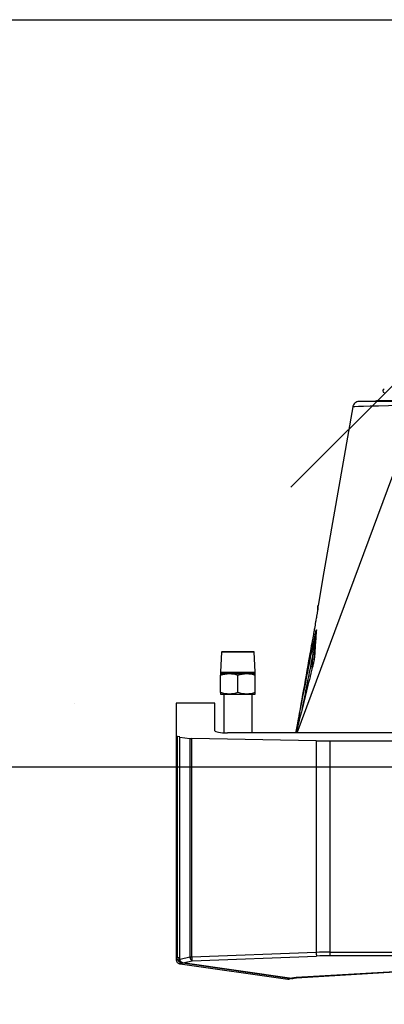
# Model space of a CAD drawing. Header units: millimetres. Extents: x -604189 to 881711, y -381903 to -7297.
# Tile 1000 of 1056: x -542281 to -541997, y -160637 to -159870. Entities that reach past the tile are written whole.
import ezdxf

# ---------------------------------------------------------------- set-up
doc = ezdxf.new("R2010")
doc.units = ezdxf.units.MM
doc.header["$LTSCALE"] = 100
doc.linetypes.add('ACAD_ISO04W100', pattern=[30.5, 24, -3, 0.5, -3])
doc.layers.get('Defpoints').update_dxf_attribs({"color": 30})
doc.layers.add('2', color=2, linetype='Continuous', lineweight=25)
doc.layers.add('strop osie', color=80, linetype='ACAD_ISO04W100', lineweight=5)
doc.layers.add('Flowair', color=1, linetype='Continuous')
doc.layers.add('OPIS', color=7, linetype='Continuous')
doc.styles.get("Standard").update_dxf_attribs({"font": 'romans.shx', "width": 0.5})
doc.dimstyles.new('1 50', dxfattribs={"dimtxt": 150, "dimasz": 80, "dimexe": 1, "dimexo": 1, "dimgap": 20, "dimtad": 1, "dimdec": 0, "dimlfac": 0.1, "dimtxsty": 'Standard', "dimblk": 'ARCHTICK', "dimcen": 200, "dimclrd": 2, "dimadec": 1, "dimazin": 0, "dimtfac": 1, "dimtdec": 0, "dimtmove": 0, "dimatfit": 3, "dimldrblk": 'ARCHTICK', "dimfxl": 120, "dimfxlon": 1, "dimtfill": 1, "dimarcsym": 0})

# ---------------------------------------------------------------- blocks, each defined once
blk = doc.blocks.new('_ArchTick')
at = {"layer": 'strop osie', "color": 0, "const_width": 0.15}
blk.add_lwpolyline([(-0.5, -0.5), (0.5, 0.5)], dxfattribs=at)
blk = doc.blocks.new('*D3270')
at = {"layer": 'Defpoints', "color": 0, "linetype": 'ByBlock', "lineweight": 5, "transparency": 16777216}
for p in [(-536398.94, -160500.31), (-535687.5, -160500.31), (-551668.94, -168350.3)]:
    blk.add_point(p, dxfattribs=at)
at = {"layer": 'OPIS', "color": 0, "linetype": 'Continuous', "lineweight": -2, "transparency": 16777216}
for p, q in [((-535747.5, -160500.31), (-535686.5, -160500.31)), ((-535747.5, -168350.3), (-535686.5, -168350.3))]:
    blk.add_line(p, q, dxfattribs=at)
at = {"layer": 'OPIS', "color": 2, "lineweight": -2, "transparency": 16777216}
blk.add_line((-535687.5, -168350.3), (-535687.5, -160500.31), dxfattribs=at)
at = {"layer": 'OPIS', "color": 2, "linetype": 'ByBlock', "lineweight": -2, "transparency": 16777216, "xscale": 80, "yscale": 80, "zscale": 80}
for p, rotation in [((-535687.5, -160500.31), 90), ((-535687.5, -168350.3), 270)]:
    blk.add_blockref('_ArchTick', p, dxfattribs=dict(at, rotation=rotation))
at = {"layer": 'OPIS', "color": 0, "linetype": 'ByBlock', "lineweight": 13, "transparency": 16777216, "insert": (-535782.5, -164425.31), "char_height": 150, "attachment_point": 5, "rotation": 90, "bg_fill": 3, "box_fill_scale": 1.1, "bg_fill_color": 256, "bg_fill_true_color": 13158600, "bg_fill_transparency": 0}
blk.add_mtext('785', dxfattribs=at)
blk = doc.blocks.new('*D3281')
at = {"layer": 'Defpoints', "color": 0, "linetype": 'ByBlock', "lineweight": 5, "transparency": 16777216}
for p in [(-552118.94, -159745.28), (-535687.5, -164715.31), (-535410.16, -164715.31)]:
    blk.add_point(p, dxfattribs=at)
at = {"layer": 'OPIS', "color": 0, "linetype": 'Continuous', "lineweight": -2, "transparency": 16777216}
for p, q in [((-535470.16, -159745.28), (-535409.16, -159745.28)), ((-535470.16, -164715.31), (-535409.16, -164715.31))]:
    blk.add_line(p, q, dxfattribs=at)
at = {"layer": 'OPIS', "color": 2, "lineweight": -2, "transparency": 16777216}
blk.add_line((-535410.16, -159745.28), (-535410.16, -164715.31), dxfattribs=at)
at = {"layer": 'OPIS', "color": 2, "linetype": 'ByBlock', "lineweight": -2, "transparency": 16777216, "xscale": 80, "yscale": 80, "zscale": 80}
for p, rotation in [((-535410.16, -159745.28), 90), ((-535410.16, -164715.31), 270)]:
    blk.add_blockref('_ArchTick', p, dxfattribs=dict(at, rotation=rotation))
at = {"layer": 'OPIS', "color": 0, "linetype": 'ByBlock', "lineweight": 13, "transparency": 16777216, "insert": (-535505.16, -162230.3), "char_height": 150, "attachment_point": 5, "rotation": 90, "bg_fill": 3, "box_fill_scale": 1.1, "bg_fill_color": 256, "bg_fill_true_color": 13158600, "bg_fill_transparency": 0}
blk.add_mtext('497', dxfattribs=at)
blk = doc.blocks.new('*D3283')
at = {"layer": 'Defpoints', "color": 0, "linetype": 'ByBlock', "lineweight": 5, "transparency": 16777216}
for p in [(-549860.21, -159420.3), (-548544.07, -179490.3), (-536848.94, -179490.3)]:
    blk.add_point(p, dxfattribs=at)
at = {"layer": 'OPIS', "color": 0, "linetype": 'Continuous', "lineweight": -2, "transparency": 16777216}
for p, q in [((-548604.07, -159420.3), (-548543.07, -159420.3)), ((-548484.07, -179490.3), (-548545.07, -179490.3))]:
    blk.add_line(p, q, dxfattribs=at)
at = {"layer": 'OPIS', "color": 2, "lineweight": -2, "transparency": 16777216}
blk.add_line((-548544.07, -159420.3), (-548544.07, -179490.3), dxfattribs=at)
at = {"layer": 'OPIS', "color": 2, "linetype": 'ByBlock', "lineweight": -2, "transparency": 16777216, "xscale": 80, "yscale": 80, "zscale": 80}
for p, rotation in [((-548544.07, -159420.3), 90), ((-548544.07, -179490.3), 270)]:
    blk.add_blockref('_ArchTick', p, dxfattribs=dict(at, rotation=rotation))
at = {"layer": 'OPIS', "color": 0, "linetype": 'ByBlock', "lineweight": 13, "transparency": 16777216, "insert": (-548639.07, -169455.3), "char_height": 150, "attachment_point": 5, "rotation": 90, "bg_fill": 3, "box_fill_scale": 1.1, "bg_fill_color": 256, "bg_fill_true_color": 13158600, "bg_fill_transparency": 0}
blk.add_mtext('2007', dxfattribs=at)
blk = doc.blocks.new('*D3315')
at = {"layer": 'Defpoints', "color": 0, "linetype": 'ByBlock', "lineweight": 5, "transparency": 16777216}
for p in [(-551668.94, -159870.3), (-536848.94, -159870.3), (-536848.94, -160452.01)]:
    blk.add_point(p, dxfattribs=at)
at = {"layer": 'OPIS', "color": 0, "linetype": 'Continuous', "lineweight": -2, "transparency": 16777216}
for p, q in [((-551668.94, -160392.01), (-551668.94, -160453.01)), ((-536848.94, -160392.01), (-536848.94, -160453.01))]:
    blk.add_line(p, q, dxfattribs=at)
at = {"layer": 'OPIS', "color": 2, "lineweight": -2, "transparency": 16777216}
blk.add_line((-551668.94, -160452.01), (-536848.94, -160452.01), dxfattribs=at)
at = {"layer": 'OPIS', "color": 2, "linetype": 'ByBlock', "lineweight": -2, "transparency": 16777216, "xscale": 80, "yscale": 80, "zscale": 80, "rotation": 180}
blk.add_blockref('_ArchTick', (-551668.94, -160452.01), dxfattribs=at)
at = {"layer": 'OPIS', "color": 2, "linetype": 'ByBlock', "lineweight": -2, "transparency": 16777216, "xscale": 80, "yscale": 80, "zscale": 80}
blk.add_blockref('_ArchTick', (-536848.94, -160452.01), dxfattribs=at)
at = {"layer": 'OPIS', "color": 0, "linetype": 'ByBlock', "lineweight": 13, "transparency": 16777216, "insert": (-544258.94, -160357.01), "char_height": 150, "attachment_point": 5, "bg_fill": 3, "box_fill_scale": 1.1, "bg_fill_color": 256, "bg_fill_true_color": 13158600, "bg_fill_transparency": 0}
blk.add_mtext('1482', dxfattribs=at)
blk = doc.blocks.new('*D3323')
at = {"layer": 'Defpoints', "color": 0, "linetype": 'ByBlock', "lineweight": 5, "transparency": 16777216}
for p in [(-551668.94, -157200.01), (-551668.94, -159870.3), (-536848.94, -159870.3)]:
    blk.add_point(p, dxfattribs=at)
at = {"layer": 'OPIS', "color": 0, "linetype": 'Continuous', "lineweight": -2, "transparency": 16777216}
for p, q in [((-551668.94, -157260.01), (-551668.94, -157199.01)), ((-536848.94, -157260.01), (-536848.94, -157199.01))]:
    blk.add_line(p, q, dxfattribs=at)
at = {"layer": 'OPIS', "color": 2, "lineweight": -2, "transparency": 16777216}
blk.add_line((-536848.94, -157200.01), (-551668.94, -157200.01), dxfattribs=at)
at = {"layer": 'OPIS', "color": 2, "linetype": 'ByBlock', "lineweight": -2, "transparency": 16777216, "xscale": 80, "yscale": 80, "zscale": 80, "rotation": 180}
blk.add_blockref('_ArchTick', (-551668.94, -157200.01), dxfattribs=at)
at = {"layer": 'OPIS', "color": 2, "linetype": 'ByBlock', "lineweight": -2, "transparency": 16777216, "xscale": 80, "yscale": 80, "zscale": 80}
blk.add_blockref('_ArchTick', (-536848.94, -157200.01), dxfattribs=at)
at = {"layer": 'OPIS', "color": 0, "linetype": 'ByBlock', "lineweight": 9, "transparency": 16777216, "insert": (-544258.94, -157105.01), "char_height": 150, "attachment_point": 5, "bg_fill": 3, "box_fill_scale": 1.1, "bg_fill_color": 256, "bg_fill_true_color": 13158600, "bg_fill_transparency": 0}
blk.add_mtext('1482', dxfattribs=at)
blk = doc.blocks.new('LEO XL 03.2018')
at = {"layer": 'Flowair'}
for p, q in [((11652.49, -6893.41), (11652.49, -6598.41)), ((11734.75, -6893.41), (11734.75, -6598.41)), ((11736.17, -6598.41), (11736.17, -6893.41)), ((11649.37, -6788.91), (11649.37, -6933.31)), ((11520.15, -6849.52), (11520.15, -6875.36)), ((11649.37, -6906.23), (11530.28, -6862.07)), ((11742.39, -6868.29), (11744.67, -6906.61)), ((11744.75, -6906.52), (11742.47, -6868.2)), ((11734.75, -6893.41), (11652.49, -6893.41)), ((11736.17, -6893.41), (11734.75, -6893.41)), ((11599.84, -6898.14), (11599.94, -6898.15)), ((11624.32, -6900.44), (11617.87, -6899.99)), ((11652.45, -6898.88), (11651.57, -6947.31)), ((11652.45, -6898.88), (11734.85, -6898.88)), ((11734.85, -6898.88), (11736.65, -6947.31)), ((11738.07, -6947.15), (11736.27, -6898.72)), ((11744.94, -6908.37), (11738.93, -6950.7)), ((11738.95, -6950.77), (11744.96, -6908.44)), ((11739.3, -6951.77), (11745.25, -6909.87)), ((11625.77, -6922.56), (11617.77, -6922.96)), ((11625.79, -6922.56), (11617.79, -6922.96)), ((11617.79, -6935.66), (11617.79, -6922.96)), ((11625.79, -6922.56), (11625.77, -6922.56)), ((11625.77, -6922.56), (11625.77, -6922.56)), ((11626.29, -6922.56), (11625.79, -6922.56)), ((11625.79, -6936.06), (11625.79, -6922.56)), ((11626.29, -6925.94), (11626.29, -6922.56)), ((11633.69, -6922.56), (11626.89, -6922.56)), ((11634.29, -6925.94), (11634.29, -6922.56)), ((11626.29, -6932.69), (11626.29, -6925.94)), ((11649.37, -6923.81), (11634.29, -6923.81)), ((11634.29, -6932.69), (11634.29, -6925.94)), ((11633.69, -6929.31), (11626.89, -6929.31)), ((11626.29, -6936.06), (11626.29, -6932.69)), ((11634.29, -6936.06), (11634.29, -6932.69)), ((11617.77, -6935.66), (11625.77, -6936.06)), ((11617.79, -6935.66), (11625.79, -6936.06)), ((11625.77, -6936.06), (11625.79, -6936.06)), ((11625.77, -6936.06), (11625.77, -6936.06)), ((11625.79, -6936.06), (11626.29, -6936.06)), ((11633.69, -6936.06), (11626.89, -6936.06)), ((11634.29, -6934.81), (11649.33, -6934.81)), ((11637.78, -6938.31), (11637.78, -6953.22)), ((11648.55, -6938.31), (11637.78, -6938.31)), ((11651.08, -6951.9), (11651.53, -6948.01)), ((11651.53, -6948.01), (11736.65, -6948.01)), ((11736.65, -6947.31), (11651.57, -6947.31)), ((11736.65, -6947.31), (11736.65, -6948.01)), ((11736.65, -6948.01), (11737.56, -6951.85)), ((11738.92, -6950.73), (11738.07, -6947.15)), ((11637.85, -6953.31), (11650.66, -6953.31)), ((11650.66, -6953.31), (11736.88, -6953.31)), ((11650.96, -6951.99), (11650.74, -6952.77)), ((11736.88, -6952.77), (11650.74, -6952.77)), ((11651.01, -6952.11), (11736.88, -6952.11)), ((11736.88, -6951.9), (11651.08, -6951.9)), ((11736.88, -6952.11), (11736.88, -6951.9)), ((11736.88, -6952.77), (11736.88, -6952.11)), ((11736.88, -6952.77), (11736.88, -6953.31)), ((11737.56, -6951.85), (11737.55, -6951.86)), ((11737.59, -6952.07), (11737.6, -6952.07)), ((11737.74, -6952.56), (11737.7, -6952.56)), ((11737.73, -6953.31), (11737.78, -6953.31)), ((11738.73, -6951.5), (11738.64, -6951.49)), ((11738.73, -6951.5), (11738.7, -6951.74)), ((11738.75, -6951.35), (11738.73, -6951.5)), ((11738.93, -6950.7), (11738.92, -6950.73)), ((11738.94, -6950.8), (11738.95, -6950.77)), ((11739.26, -6952.02), (11739.3, -6951.77))]:
    blk.add_line(p, q, dxfattribs=at)
at = {"layer": 'Flowair', "flags": 128}
for points in [[(11521.82, -6860.91), (11521.87, -6863.23), (11521.96, -6867.18), (11522.04, -6870.74), (11522.14, -6874.57), (11522.22, -6877.8), (11522.3, -6880.42), (11522.35, -6882.42), (11522.39, -6883.77), (11522.41, -6884.39), (11522.42, -6884.6), (11522.42, -6884.6), (11522.42, -6884.6)], [(11520.15, -6875.36), (11520.22, -6875.74), (11520.31, -6875.91)], [(11522.42, -6884.6), (11586.64, -6895.83), (11599.84, -6898.14)], [(11744.67, -6906.61), (11744.74, -6906.54), (11744.75, -6906.52)], [(11744.79, -6909.61), (11744.9, -6909.64), (11745, -6909.66), (11745.09, -6909.7), (11745.16, -6909.74), (11745.21, -6909.78), (11745.24, -6909.83), (11745.25, -6909.87)], [(11744.96, -6908.44), (11744.96, -6908.42), (11744.94, -6908.37)], [(11617.77, -6922.96), (11617.77, -6923.05), (11617.77, -6923.32), (11617.77, -6923.77), (11617.77, -6924.37), (11617.77, -6925.11), (11617.77, -6925.98), (11617.77, -6926.94), (11617.77, -6927.97), (11617.77, -6929.04), (11617.77, -6930.12), (11617.77, -6931.17), (11617.77, -6932.17), (11617.77, -6933.09), (11617.77, -6933.9), (11617.77, -6934.57), (11617.77, -6935.1), (11617.77, -6935.46), (11617.77, -6935.64), (11617.77, -6935.64), (11617.77, -6935.46), (11617.77, -6935.1), (11617.77, -6934.57), (11617.77, -6933.9), (11617.77, -6933.09), (11617.77, -6932.17), (11617.77, -6931.17), (11617.77, -6930.12), (11617.77, -6929.04), (11617.77, -6927.97), (11617.77, -6926.94), (11617.77, -6925.98), (11617.77, -6925.11), (11617.77, -6924.37), (11617.77, -6923.77), (11617.77, -6923.32), (11617.77, -6923.05), (11617.77, -6922.96)], [(11617.77, -6934.31), (11617.77, -6934.22), (11617.77, -6933.95), (11617.77, -6933.52), (11617.77, -6932.93), (11617.77, -6932.21), (11617.77, -6931.39), (11617.77, -6930.49), (11617.77, -6929.55), (11617.77, -6928.6), (11617.77, -6927.68), (11617.77, -6926.81), (11617.77, -6926.04), (11617.77, -6925.38), (11617.77, -6924.87), (11617.77, -6924.51), (11617.77, -6924.33), (11617.77, -6924.33), (11617.77, -6924.51), (11617.77, -6924.87), (11617.77, -6925.38), (11617.77, -6926.04), (11617.77, -6926.81), (11617.77, -6927.68), (11617.77, -6928.6), (11617.77, -6929.55), (11617.77, -6930.49), (11617.77, -6931.39), (11617.77, -6932.21), (11617.77, -6932.93), (11617.77, -6933.52), (11617.77, -6933.95), (11617.77, -6934.22), (11617.77, -6934.31)], [(11738.7, -6951.74), (11738.81, -6951.75), (11738.91, -6951.78), (11739.01, -6951.81), (11739.1, -6951.84), (11739.17, -6951.88), (11739.23, -6951.93), (11739.26, -6951.98), (11739.26, -6952.02)], [(11738.73, -6951.5), (11738.84, -6951.51), (11738.95, -6951.53), (11739.05, -6951.56), (11739.14, -6951.6), (11739.21, -6951.64), (11739.26, -6951.68), (11739.29, -6951.73), (11739.3, -6951.77)], [(11738.94, -6950.8), (11738.94, -6950.77), (11738.92, -6950.73)], [(11738.95, -6950.77), (11738.95, -6950.74), (11738.93, -6950.7)]]:
    blk.add_lwpolyline(points, dxfattribs=at)
at = {"layer": 'Flowair'}
for centre, radius, start, end in [((11516.22, -6872.34), 0.625, 180, 0), ((11601.51, -6897.31), 0.947, 259.5416, 266.0082), ((11609.45, -6897.97), 0.845, 257.2256, 265.9999), ((11607.55, -6898.03), 10.51, 346.0747, 349.2524), ((11620.81, -6898.74), 0.873, 254.337, 265.9998), ((11734.83, -6892.49), 6.39, 270.1594, 283.0062), ((11736.63, -6940.92), 6.39, 270.1593, 283.0063), ((11736.49, -6946.15), 1.87, 274.8526, 327.7198), ((11736.89, -6951.06), 1.7, 269.8854, 298.3103), ((11738.32, -6951.84), 0.769, 180.8846, 196.856), ((11738.34, -6951.84), 0.775, 181.0048, 196.8476), ((11740.19, -6952.82), 2.51, 174.1763, 191.3555), ((11737, -6951.24), 1.5, 297.7578, 339.5176), ((11740.15, -6952.82), 2.42, 173.9754, 191.7692)]:
    blk.add_arc(centre, radius, start, end, dxfattribs=at)
for centre, major_axis, ratio, start_param, end_param in [((11644.27, -6893.41), (0, 50), 0.164425, 4.602843, 4.712389), ((11751.14, -6893.41), (0, 50), 0.327824, 1.570796, 1.680342), ((11752.56, -6893.41), (0, 48.5), 0.337962, 1.570796, 1.680342), ((11746, -6905.91), (0, 4), 0.337962, 1.745329, 2.23389), ((11648.55, -6933.31), (0, 5), 0.164425, 3.141593, 4.712389), ((11651.32, -6947.15), (0, 1.5), 0.164425, 4.09894, 4.602843), ((11637.85, -6952.31), (0, 1), 0.164425, 2.714514, 3.141593), ((11650.66, -6952.81), (0, 0.5), 0.164425, 3.141593, 4.801755), ((11651.01, -6951.61), (0, 0.5), 0.164425, 2.434115, 4.09894)]:
    blk.add_ellipse(centre, major_axis=major_axis, ratio=ratio, start_param=start_param, end_param=end_param, dxfattribs=at)
for points, knots in [([(11520.29, -6858.71), (11520.29, -6858.75), (11520.3, -6859.69), (11520.3, -6861.36), (11520.31, -6863.73), (11520.31, -6865.94), (11520.31, -6868.07), (11520.32, -6870.05), (11520.32, -6871.89), (11520.32, -6873.57), (11520.33, -6875.11), (11520.33, -6876.5), (11520.33, -6877.75), (11520.34, -6878.84), (11520.34, -6879.78), (11520.34, -6880.56), (11520.34, -6881.19), (11520.34, -6881.67), (11520.35, -6881.98), (11520.35, -6882.12), (11520.35, -6882.13), (11520.35, -6882.15), (11520.35, -6882.13), (11520.35, -6882.17), (11520.35, -6882.18), (11520.35, -6882.21), (11520.35, -6882.28), (11520.35, -6882.36), (11520.37, -6882.42), (11520.37, -6882.44)], [0, 0, 0, 0, 0.00274, 0.060884, 0.114435, 0.171022, 0.227853, 0.284775, 0.341579, 0.39809, 0.454616, 0.511398, 0.568163, 0.624993, 0.68197, 0.739202, 0.796334, 0.853655, 0.911108, 0.96849, 0.982822, 0.990258, 0.996005, 0.996455, 0.996754, 0.997056, 0.997766, 0.999148, 1, 1, 1, 1]), ([(11520.4, -6882.57), (11520.4, -6882.61), (11520.41, -6882.93), (11520.71, -6883.49), (11521.26, -6884.13), (11521.88, -6884.48), (11522.28, -6884.57), (11522.42, -6884.6)], [0, 0, 0, 0, 0.041224, 0.316807, 0.592396, 0.86798, 1, 1, 1, 1]), ([(11599.84, -6898.14), (11599.85, -6898.14), (11599.89, -6898.14), (11600.2, -6898.16), (11600.66, -6898.2), (11601.11, -6898.23), (11601.34, -6898.24)], [0, 0, 0, 0, 0.248308, 0.49663, 0.748302, 1, 1, 1, 1]), ([(11601.44, -6898.26), (11601.22, -6898.24), (11600.77, -6898.21), (11600.31, -6898.18), (11600, -6898.16), (11599.96, -6898.15), (11599.94, -6898.15)], [0, 0, 0, 0, 0.248451, 0.496875, 0.748444, 1, 1, 1, 1]), ([(11601.34, -6898.24), (11601.34, -6898.24), (11601.35, -6898.24), (11601.4, -6898.25), (11601.54, -6898.27), (11601.79, -6898.31), (11602.16, -6898.38), (11602.68, -6898.47), (11603.46, -6898.6), (11604.65, -6898.81), (11606.43, -6899.12), (11608.15, -6899.43), (11609.3, -6899.64), (11609.6, -6899.69)], [0, 0, 0, 0, 0.004141, 0.015637, 0.031053, 0.070757, 0.110925, 0.170583, 0.259679, 0.393081, 0.592969, 0.892317, 1, 1, 1, 1]), ([(11617.74, -6900.56), (11616.44, -6900.3), (11614.3, -6899.87), (11611.76, -6899.35), (11610.34, -6899.05), (11609.65, -6898.9), (11609.36, -6898.83), (11609.26, -6898.81), (11609.23, -6898.79), (11609.24, -6898.79), (11609.26, -6898.79), (11609.26, -6898.79)], [0, 0, 0, 0, 0.440053, 0.71862, 0.858047, 0.927947, 0.963175, 0.974957, 0.984875, 0.994814, 1, 1, 1, 1]), ([(11609.26, -6898.79), (11611.21, -6898.93), (11614.12, -6899.13), (11617.91, -6899.39), (11619.69, -6899.51), (11620.58, -6899.58)], [0, 0, 0, 0, 0.498318, 0.749117, 1, 1, 1, 1]), ([(11617.87, -6899.99), (11616.56, -6899.82), (11614.42, -6899.53), (11611.89, -6899.18), (11610.47, -6898.98), (11609.79, -6898.88), (11609.49, -6898.84), (11609.39, -6898.82), (11609.37, -6898.81), (11609.36, -6898.81), (11609.36, -6898.81), (11609.37, -6898.81), (11609.39, -6898.81), (11609.39, -6898.81)], [0, 0, 0, 0, 0.454108, 0.739588, 0.880058, 0.947556, 0.977802, 0.985874, 0.989131, 0.991418, 0.994043, 0.996795, 1, 1, 1, 1]), ([(11620.75, -6899.61), (11619.86, -6899.54), (11618.07, -6899.42), (11614.27, -6899.15), (11611.34, -6898.95), (11609.39, -6898.81)], [0, 0, 0, 0, 0.250845, 0.501791, 1, 1, 1, 1]), ([(11609.6, -6899.69), (11610.26, -6899.81), (11613.54, -6900.39), (11626.79, -6902.76), (11639.39, -6905.01), (11649.37, -6906.79)], [0, 0, 0, 0, 0.049476, 0.24738, 1, 1, 1, 1]), ([(11617.87, -6899.99), (11622.1, -6900.83), (11629.55, -6902.31), (11637.01, -6903.75), (11640.23, -6904.38)], [0, 0, 0, 0, 0.56848, 1, 1, 1, 1]), ([(11620.58, -6899.58), (11620.59, -6899.58), (11620.64, -6899.58), (11620.86, -6899.62), (11621.29, -6899.72), (11621.95, -6899.87), (11622.88, -6900.09), (11624.3, -6900.43), (11625.9, -6900.83), (11627.04, -6901.12), (11627.51, -6901.24)], [0, 0, 0, 0, 0.0138, 0.043091, 0.126498, 0.209442, 0.334285, 0.522215, 0.804077, 1, 1, 1, 1]), ([(11620.75, -6899.61), (11620.75, -6899.61), (11620.75, -6899.61), (11620.75, -6899.61), (11620.74, -6899.61)], [0, 0, 0, 0, 0.041067, 1, 1, 1, 1]), ([(11649.37, -6906.75), (11643.06, -6905.53), (11632.52, -6903.49), (11621.98, -6901.4), (11617.74, -6900.56)], [0, 0, 0, 0, 0.598011, 1, 1, 1, 1]), ([(11627.51, -6901.24), (11630.47, -6901.97), (11637.74, -6903.79), (11645.02, -6905.55), (11649.35, -6906.6)], [0, 0, 0, 0, 0.405898, 1, 1, 1, 1]), ([(11744.93, -6907.84), (11744.92, -6907.8), (11744.87, -6907.6), (11744.8, -6907.16), (11744.77, -6906.73), (11744.75, -6906.52)], [0, 0, 0, 0, 0.117737, 0.547946, 1, 1, 1, 1]), ([(11745.25, -6909.87), (11745.25, -6909.72), (11745.26, -6909.41), (11745.12, -6909.04), (11744.96, -6908.88), (11744.91, -6908.83)], [0, 0, 0, 0, 0.408254, 0.814479, 1, 1, 1, 1]), ([(11744.92, -6907.84), (11744.95, -6907.98), (11744.98, -6908.15), (11744.95, -6908.34), (11744.94, -6908.37)], [0, 0, 0, 0, 0.802329, 1, 1, 1, 1]), ([(11744.96, -6908.44), (11744.96, -6908.42), (11745, -6908.25), (11744.99, -6908.04), (11744.93, -6907.87), (11744.92, -6907.85)], [0, 0, 0, 0, 0.099222, 0.880537, 1, 1, 1, 1]), ([(11626.29, -6925.94), (11626.32, -6925.37), (11626.38, -6924.23), (11626.72, -6923.12), (11626.89, -6922.56)], [0, 0, 0, 0, 0.494513, 1, 1, 1, 1]), ([(11626.89, -6922.56), (11626.73, -6922.56), (11626.39, -6922.56), (11626.32, -6922.56), (11626.29, -6922.56)], [0, 0, 0, 0, 0.495462, 1, 1, 1, 1]), ([(11633.69, -6922.56), (11633.86, -6923.11), (11634.2, -6924.22), (11634.26, -6925.36), (11634.29, -6925.94)], [0, 0, 0, 0, 0.495459, 1, 1, 1, 1]), ([(11634.29, -6922.56), (11634.26, -6922.56), (11634.2, -6922.56), (11633.86, -6922.56), (11633.69, -6922.56)], [0, 0, 0, 0, 0.494507, 1, 1, 1, 1]), ([(11626.89, -6929.31), (11626.73, -6928.76), (11626.39, -6927.66), (11626.32, -6926.51), (11626.29, -6925.94)], [0, 0, 0, 0, 0.495457, 1, 1, 1, 1]), ([(11634.29, -6925.94), (11634.26, -6926.5), (11634.2, -6927.65), (11633.86, -6928.75), (11633.69, -6929.31)], [0, 0, 0, 0, 0.494507, 1, 1, 1, 1]), ([(11626.29, -6932.69), (11626.32, -6932.12), (11626.38, -6930.98), (11626.72, -6929.87), (11626.89, -6929.31)], [0, 0, 0, 0, 0.494509, 1, 1, 1, 1]), ([(11633.69, -6929.31), (11633.86, -6929.86), (11634.2, -6930.97), (11634.26, -6932.11), (11634.29, -6932.69)], [0, 0, 0, 0, 0.495459, 1, 1, 1, 1]), ([(11626.89, -6936.06), (11626.73, -6935.51), (11626.39, -6934.41), (11626.32, -6933.26), (11626.29, -6932.69)], [0, 0, 0, 0, 0.495459, 1, 1, 1, 1]), ([(11634.29, -6932.69), (11634.26, -6933.25), (11634.2, -6934.4), (11633.86, -6935.5), (11633.69, -6936.06)], [0, 0, 0, 0, 0.494513, 1, 1, 1, 1]), ([(11626.29, -6936.06), (11626.32, -6936.06), (11626.38, -6936.06), (11626.72, -6936.06), (11626.89, -6936.06)], [0, 0, 0, 0, 0.494507, 1, 1, 1, 1]), ([(11633.69, -6936.06), (11633.86, -6936.06), (11634.2, -6936.06), (11634.26, -6936.06), (11634.29, -6936.06)], [0, 0, 0, 0, 0.495462, 1, 1, 1, 1]), ([(11737.55, -6951.86), (11737.52, -6951.86), (11737.35, -6951.87), (11737.13, -6951.9), (11736.94, -6951.9), (11736.88, -6951.9)], [0, 0, 0, 0, 0.162289, 0.743564, 1, 1, 1, 1]), ([(11736.88, -6952.11), (11736.91, -6952.11), (11737.12, -6952.12), (11737.35, -6952.07), (11737.56, -6952.07), (11737.59, -6952.07)], [0, 0, 0, 0, 0.111318, 0.8772, 1, 1, 1, 1]), ([(11736.88, -6953.31), (11736.95, -6953.31), (11737.15, -6953.31), (11737.43, -6953.31), (11737.65, -6953.31), (11737.73, -6953.31)], [0, 0, 0, 0, 0.243342, 0.693784, 1, 1, 1, 1]), ([(11738.92, -6950.73), (11738.91, -6950.77), (11738.87, -6950.94), (11738.73, -6951.22), (11738.44, -6951.53), (11738.04, -6951.77), (11737.73, -6951.82), (11737.56, -6951.85)], [0, 0, 0, 0, 0.072295, 0.309018, 0.528495, 0.745983, 1, 1, 1, 1]), ([(11737.6, -6952.06), (11737.61, -6952.06), (11737.77, -6952.07), (11738.09, -6951.96), (11738.49, -6951.71), (11738.77, -6951.35), (11738.92, -6951.03), (11738.93, -6950.84), (11738.93, -6950.8)], [0, 0, 0, 0, 0.015278, 0.248534, 0.480679, 0.707275, 0.936808, 1, 1, 1, 1]), ([(11738.7, -6951.74), (11738.67, -6951.85), (11738.62, -6952.07), (11738.39, -6952.35), (11738.1, -6952.52), (11737.87, -6952.56), (11737.75, -6952.56), (11737.74, -6952.56)], [0, 0, 0, 0, 0.257434, 0.515596, 0.75443, 0.970871, 1, 1, 1, 1]), ([(11737.78, -6953.31), (11737.8, -6953.31), (11737.98, -6953.31), (11738.33, -6953.23), (11738.78, -6952.96), (11739.13, -6952.54), (11739.22, -6952.19), (11739.26, -6952.02)], [0, 0, 0, 0, 0.029477, 0.249481, 0.491043, 0.74796, 1, 1, 1, 1])]:
    blk.add_open_spline(points, degree=3, knots=knots, dxfattribs=at)

msp = doc.modelspace()

# ---------------------------------------------------------------- hatches: boundary and pattern name
at = {"layer": 'OPIS', "linetype": 'ByBlock', "lineweight": 9}
h = msp.add_hatch(dxfattribs=at)
h.set_pattern_fill('ANSI36', color=0, scale=150)
h.set_pattern_definition([(45, (-306927.96, 32475.8), (252.5697, 926.0889), [1190.625, -238.125, 0, -238.125])])
h.paths.add_polyline_path([(-556073.92, -159870.3), (-556073.92, -161086.41), (-553567.18, -161086.41), (-553567.18, -159870.3)], flags=17)
h.paths.add_polyline_path([(-552198.92, -159870.3), (-553567.18, -159870.3), (-553567.18, -161086.41), (-556073.92, -161086.41), (-556073.92, -159870.3), (-556159.64, -159870.3), (-558143.92, -159870.3), (-558143.92, -160550.3), (-558143.92, -166895.28), (-553898.92, -166895.28), (-553898.92, -166928.69), (-553798.92, -166928.69, -0.267949), (-553348.92, -166149.27), (-553348.92, -165917.81, -0.414214), (-553691.86, -165574.88, -1), (-553005.98, -165574.88, -0.414214), (-553348.92, -165917.81), (-553348.92, -166149.27, 0.267949), (-553798.92, -166928.69), (-553798.92, -166988.69), (-553898.92, -166988.69), (-553898.92, -167020.26), (-552798.92, -167020.26), (-552798.92, -166988.69), (-552898.92, -166988.69), (-552898.92, -166928.69), (-552798.92, -166928.69), (-552798.92, -166895.28), (-552198.92, -166895.28)])
h.paths.add_polyline_path([(-536848.94, -159870.3), (-551668.94, -159870.3), (-551668.94, -164595.3), (-551663.99, -164595.3), (-551663.99, -164835.3), (-551667.26, -174525.3), (-551663.99, -174525.3), (-551663.99, -174765.3), (-551668.94, -179490.3), (-546883.97, -179490.3), (-546883.97, -179490.29), (-546643.97, -179490.29), (-541863.97, -179490.3), (-541863.97, -179490.29), (-541623.97, -179490.29), (-536848.94, -179490.3)])
h.paths.add_polyline_path([(-557762.33, -163516.72), (-557762.33, -163248.86), (-557987.33, -163248.86), (-557987.33, -163516.72)], flags=24)
h.paths.add_polyline_path([(-558062.4, -162687.18), (-557524.54, -162687.18), (-557524.54, -162462.18), (-558062.4, -162462.18)], flags=24)
h.paths.add_polyline_path([(-555574.23, -163637.66), (-555059.11, -163637.66), (-555059.11, -163538.32), (-555574.23, -163538.32)], flags=24)
h.paths.add_polyline_path([(-555574.15, -163527.65), (-555098.95, -163527.65), (-555098.95, -163428.38), (-555574.15, -163428.38)], flags=24)
h.paths.add_polyline_path([(-555976.22, -163645.14), (-555589.82, -163645.14), (-555589.82, -163529.76), (-555976.22, -163529.76)], flags=24)
h.paths.add_polyline_path([(-555935.57, -163533.4), (-555753.72, -163533.4), (-555753.72, -163435.37), (-555935.57, -163435.37)], flags=24)

# ---------------------------------------------------------------- linework, layer by layer
at = {"layer": '2', "color": 0}
msp.add_lwpolyline([(-551668.94, -167150.3), (-551668.94, -159870.3), (-536848.94, -159870.3), (-536848.94, -160500.31)], dxfattribs=at)

# ---------------------------------------------------------------- next in the draw order: dimensions: what is measured, and where the dimension line sits
at = {"layer": 'OPIS', "color": 0, "linetype": 'ByBlock', "lineweight": 13}
dim = msp.add_linear_dim(base=(-535687.5, -160500.31), p1=(-551668.94, -168350.3), p2=(-536398.94, -160500.31), angle=90, dimstyle='1 50', override={"dimtmove": 1, "dimfxl": 60, "dimarcsym": 1}, dxfattribs=at)
dim.commit()
dim.dimension.update_dxf_attribs({"geometry": '*D3270', "text_midpoint": (-535782.5, -164425.31)})

# ---------------------------------------------------------------- next in the draw order: dimensions: what is measured, and where the dimension line sits
dim = msp.add_linear_dim(base=(-535410.16, -164715.31), p1=(-552118.94, -159745.28), p2=(-535687.5, -164715.31), angle=90, dimstyle='1 50', override={"dimtmove": 1, "dimfxl": 60, "dimarcsym": 1}, dxfattribs=at)
dim.commit()
dim.dimension.update_dxf_attribs({"geometry": '*D3281', "text_midpoint": (-535505.16, -162230.3)})

# ---------------------------------------------------------------- next in the draw order: dimensions: what is measured, and where the dimension line sits
dim = msp.add_linear_dim(base=(-548544.07, -179490.3), p1=(-549860.21, -159420.3), p2=(-536848.94, -179490.3), angle=90, dimstyle='1 50', override={"dimfxl": 60, "dimarcsym": 1}, dxfattribs=at)
dim.commit()
dim.dimension.update_dxf_attribs({"geometry": '*D3283', "text_midpoint": (-548639.07, -169455.3)})

# ---------------------------------------------------------------- next in the draw order: dimensions: what is measured, and where the dimension line sits
dim = msp.add_linear_dim(base=(-536848.94, -160452.01), p1=(-551668.94, -159870.3), p2=(-536848.94, -159870.3), dimstyle='1 50', override={"dimfxl": 60, "dimarcsym": 1}, dxfattribs=at)
dim.commit()
dim.dimension.update_dxf_attribs({"geometry": '*D3315', "text_midpoint": (-544258.94, -160357.01)})

# ---------------------------------------------------------------- next in the draw order: block references
at = {"layer": 'Flowair', "xscale": 2, "yscale": 2, "zscale": 2, "rotation": 270}
msp.add_blockref('LEO XL 03.2018', (-528252.35, -137126.88), dxfattribs=at)

# ---------------------------------------------------------------- next in the draw order: dimensions: what is measured, and where the dimension line sits
at = {"layer": 'OPIS', "color": 0, "linetype": 'ByBlock', "lineweight": 9}
dim = msp.add_linear_dim(base=(-551668.94, -157200.01), p1=(-536848.94, -159870.3), p2=(-551668.94, -159870.3), dimstyle='1 50', override={"dimfxl": 60, "dimarcsym": 1}, dxfattribs=at)
dim.commit()
dim.dimension.update_dxf_attribs({"geometry": '*D3323', "text_midpoint": (-544258.94, -157105.01)})

doc.saveas('drawing.dxf')
